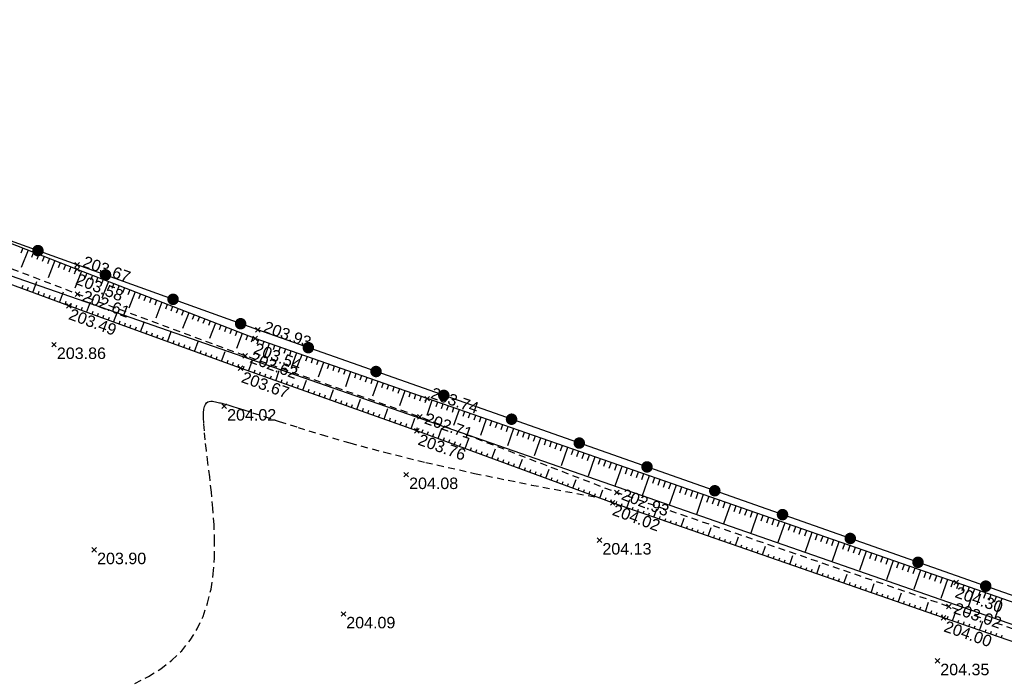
# Model space of a CAD drawing. Extents: x 1616800 to 1632437, y 2248456 to 2251974.
# Tile 262 of 399: x 1618172 to 1618258, y 2251386 to 2251444. Entities that reach past the tile are written whole.
import ezdxf
from ezdxf.enums import TextEntityAlignment as Align

# ---------------------------------------------------------------- set-up
doc = ezdxf.new("R2010")
doc.units = 0
doc.header["$LTSCALE"] = 2
doc.header["$PDMODE"] = 3
doc.header["$PDSIZE"] = 0.2
doc.linetypes.add('CONTINU', pattern=[0])
doc.linetypes.add('FOSSE', pattern=[0.5, 0.3, -0.2])
doc.layers.get('0').update_dxf_attribs({"linetype": 'CONTINUOUS'})
for name, color, linetype in [('X-PTS TOPO-TEXTE TOPOALT', 8, 'CONTINUOUS'), ('X-PTS TOPO-TOPOPOINT', 8, 'CONTINUOUS'), ('Y - FDP TOPO-LIMITES_ 98061', 8, 'CONTINUOUS'), ('Y-FDP TOPO-CN_1_00', 8, 'FOSSE'), ('Y-FDP TOPO-TOP_AXE_FOSSE', 8, 'CONTINUOUS'), ('Y-FDP TOPO-TOP_BARBULE', 8, 'CONTINUOUS'), ('Y-FDP TOPO-TOP_CLOTURE', 8, 'CONTINUOUS'), ('Y-FDP TOPO-TOP_TALUS', 8, 'CONTINUOUS'), ('Y-FDP TOPO-TOP_VEGETATION', 8, 'CONTINUOUS')]:
    doc.layers.add(name, color=color, linetype=linetype)
doc.styles.get("Standard").update_dxf_attribs({"font": 'arial.ttf'})

# ---------------------------------------------------------------- blocks, each defined once
blk = doc.blocks.new('TCPOINT')
at = {"color": 0}
blk.add_point((0, 0), dxfattribs=at)
at = {"layer": 'X-PTS TOPO-TEXTE TOPOALT'}
blk.add_attdef('ALT', text='', height=0.75, dxfattribs=at).set_placement((0.25, -0.25), align=Align.TOP_LEFT)
blk = doc.blocks.new('TCPOINT_2')
at = {"color": 0}
blk.add_point((0, 0), dxfattribs=at)
at = {"layer": 'X-PTS TOPO-TEXTE TOPOALT'}
blk.add_attdef('ALT', (0.25, 0.25), '', height=0.75, dxfattribs=at)
blk = doc.blocks.new('TCPOINT_C')
at = {"color": 0}
blk.add_point((0, 0), dxfattribs=at)
at = {"layer": 'X-PTS TOPO-TEXTE TOPOALT'}
blk.add_attdef('ALT', text='', height=0.75, dxfattribs=at).set_placement((0.5, 0.09), align=Align.MIDDLE_LEFT)
blk = doc.blocks.new('GeoRond')
at = {"const_width": 0.499}
blk.add_lwpolyline([(-0.2505, 0, 1), (0.2505, 0, 1)], format="xyb", close=True, dxfattribs=at)

msp = doc.modelspace()

# ---------------------------------------------------------------- hatches: boundary and pattern name
at = {"layer": 'Y-FDP TOPO-TOP_VEGETATION'}
h = msp.add_hatch(dxfattribs=at)
h.set_pattern_fill('HAIE', color=256, scale=2)
h.set_pattern_definition([(109.29004622, (1.40212, 0.00743), (-12.000000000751, 34.0000000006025), [0.120678, -42.2585622]), (161.565051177, (0.8664, 1.825), (-2, 3e-12), [0.12626, -6.1982953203]), (106.927513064, (0.7466, 1.865), (-7.9999999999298, 26.0000000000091), [0.13692, -47.9463411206]), (111.250505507, (0.87204, 0), (-3.9999999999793, 10.000000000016), [0.17299, -38.4534258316]), (28.4429286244, (0.6042, 1.1642), (21.999999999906, 11.9999999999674), [0.15552, -54.4338562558]), (83.659808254, (0.587, 1.0104), (-6e-13, 2), [0.15476, -17.9560102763]), (28.072486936, (1.6701, 1.9105), (26.0000000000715, 14.0000000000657), [0.096834, -33.903166]), (69.44395478, (1.7556, 0.09288), (2.000000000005, 6.000000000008), [0.0974, -16.9906074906]), (122.905242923, (1.784, 0.18408), (-4.0000000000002, 5.9999999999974), [0.1153, -40.3816134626]), (135, (1.8809, 0.3607), (-2, 2e-16), [0.072554, -2.7558731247]), (156.250505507, (1.9892, 1.5972), (-31.9999999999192, 14.0000000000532), [0.15574, -54.470261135]), (45, (1.767, 1.58), (2e-16, 2), [0.112844, -2.7155831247]), (48.3664606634, (1.784, 1.2952), (14.000000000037, 16.000000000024), [0.06856, -24.0146291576]), (34.695153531, (1.7954, 0.942), (19.999999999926, 13.9999999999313), [0.0901, -31.5326766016]), (128.290163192, (1.1, 1.9276), (-7.9999999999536, 10.000000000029), [0.09224, -48.3226337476]), (72.255328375, (1.3052, 0.8222), (14.000000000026, 43.9999999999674), [0.14956, -52.3480589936]), (115.346175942, (1.3508, 0.9646), (-2.000000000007, 4.0000000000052), [0.11984, -41.9277520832]), (115.016893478, (1.6076, 0.5318), (-1.9999999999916, 4.0000000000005), [0.17592, -32.9299707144]), (41.185925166, (1.5618, 0.4918), (2.000000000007, 2.000000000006), [0.06054, -21.1997516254]), (63.434948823, (1.4877, 0.2809), (8e-13, 2), [0.038226, -4.433909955]), (131.185925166, (0.9746, 0.355), (-2.000000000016, 1.999999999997), [0.12114, -21.1391516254]), (159.44395478, (1.08862, 0.56006), (-5.999999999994, 2.000000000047), [0.097404, -16.9906034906]), (19.7988763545, (0.7466, 0.7652), (21.9999999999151, 7.9999999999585), [0.06678, -53.0745410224]), (116.565051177, (1.0089, 1.147), (-2, 2), [0.038226, -4.433909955]), (45, (1.2425, 1.318), (2e-16, 2), [0.04837, -2.7800571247]), (56.309932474, (1.4819, 1.1584), (2, 4), [0.041158, -7.1699445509]), (131.185925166, (1.2882, 1.6656), (-2.000000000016, 1.999999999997), [0.06062, -21.1996716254]), (0, (0.7, 1.5), (0, 2), [0.1, -1.9]), (146.309932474, (0.10246, 0.2126), (-4, 2), [0.12314, -7.0879625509]), (143.130102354, (0.2222, 0.91336), (-5.99999999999, 4.000000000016), [0.142448, -9.857552]), (36.3843518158, (0, 0.91912), (7.999999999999, 5.9999999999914), [0.134434, -47.0672608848]), (136.73570459, (0.10819, 1.33496), (-32.0000000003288, 29.9999999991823), [0.133152, -46.55731812]), (25.7099537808, (0.188, 1.7966), (3.9999999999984, 1.9999999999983), [0.18352, -59.749776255]), (127.405356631, (0.3418, 0.315), (-19.9999999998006, 26.0000000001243), [0.122, -42.679869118]), (45, (0.359, 0.0188), (2e-16, 2), [0.056422, -2.7720051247]), (153.434948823, (0.4274, 0.7823), (-2, -3e-12), [0.05087, -4.421265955]), (167.471192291, (0.4958, 0.2808), (-10.000000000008, 1.999999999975), [0.15776, -18.2813289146]), (45, (0.4, 1.3), (2e-16, 2), [0.141422, -2.6870051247])])
edge = h.paths.add_edge_path()
edge.add_ellipse((1618159.5862, 2251454.2393), major_axis=(38.3137, 12.4221), ratio=0.191154, start_angle=182.12104, end_angle=521.736958)
edge.add_ellipse((1618115.7684, 2251444.7467), major_axis=(-7.2155, 1.7482), ratio=0.4376258, start_angle=208.833357, end_angle=344.946025)
edge.add_ellipse((1618103.9114, 2251444.0976), major_axis=(6.0508, -1.8637), ratio=0.9100604, start_angle=51.596666, end_angle=374.756614)
edge.add_ellipse((1618115.7684, 2251444.7467), major_axis=(-7.2155, 1.7482), ratio=0.4376258, start_angle=45.862941, end_angle=146.793904)

# ---------------------------------------------------------------- linework, layer by layer
at = {"layer": 'Y - FDP TOPO-LIMITES_ 98061', "flags": 128}
msp.add_lwpolyline([(1618000.033, 2251119.6372), (1618010.804, 2251118.9442), (1618115.6175, 2251197.6704), (1618016.3138, 2251311.8142), (1617999.4777, 2251326.37), (1617969.9379, 2251352.0601), (1617934.7754, 2251382.3083), (1618000.3795, 2251451.6653), (1618016.0396, 2251467.7735), (1618112.1715, 2251442.2887), (1618276.1045, 2251385.219), (1618332.7249, 2251346.7882), (1618346.2552, 2251357.2778), (1618351.6069, 2251354.908), (1618148.3489, 2251202.3141), (1618189.5386, 2251153.7374), (1618188.0254, 2251152.4292), (1618159.8898, 2251128.1121), (1618124.8252, 2251097.8039), (1618067.4989, 2251048.255), (1618052.0285, 2251063.7931), (1618022.5176, 2251095.4882), (1618000.033, 2251119.6372)], dxfattribs=at)
at = {"layer": 'Y-FDP TOPO-CN_1_00', "linetype": 'FOSSE'}
msp.add_lwpolyline([(1618182.4745, 2251386.09), (1618183.6454, 2251386.6862), (1618184.7269, 2251387.3543), (1618185.6926, 2251388.1032), (1618186.5396, 2251388.9343), (1618187.2707, 2251389.8471), (1618187.889, 2251390.8412), (1618188.3972, 2251391.9161), (1618188.7983, 2251393.0714), (1618189.0952, 2251394.3065), (1618189.2908, 2251395.6211), (1618189.3901, 2251397.0096), (1618189.4073, 2251398.4465), (1618189.3585, 2251399.9011), (1618189.2601, 2251401.343), (1618189.1281, 2251402.7414), (1618188.979, 2251404.066), (1618188.8289, 2251405.2859), (1618188.694, 2251406.3708), (1618188.5877, 2251407.2975), (1618188.5116, 2251408.0731), (1618188.4641, 2251408.7124), (1618188.4441, 2251409.2299), (1618188.45, 2251409.6405), (1618188.4805, 2251409.9586), (1618188.5342, 2251410.1991), (1618188.6097, 2251410.3766), (1618188.7052, 2251410.5043), (1618188.8171, 2251410.5901), (1618188.9414, 2251410.6404), (1618189.0741, 2251410.6617), (1618189.2112, 2251410.6604), (1618189.3486, 2251410.6428), (1618189.4823, 2251410.6156), (1618189.6083, 2251410.585), (1618189.7237, 2251410.5564), (1618189.83, 2251410.53), (1618189.93, 2251410.5052), (1618190.0263, 2251410.4811), (1618190.1215, 2251410.4569), (1618190.2183, 2251410.4318), (1618190.3195, 2251410.405), (1618190.4276, 2251410.3757), (1618190.5516, 2251410.341), (1618190.7249, 2251410.2898), (1618190.9874, 2251410.2092), (1618191.3787, 2251410.086), (1618191.9385, 2251409.9072), (1618192.7067, 2251409.6597), (1618193.7229, 2251409.3304), (1618195.0268, 2251408.9062), (1618196.6624, 2251408.3775), (1618198.6904, 2251407.7484), (1618201.1757, 2251407.0264), (1618204.1832, 2251406.2191), (1618207.7777, 2251405.334), (1618212.0242, 2251404.3786), (1618216.9876, 2251403.3605), (1618222.7327, 2251402.2872)], dxfattribs=at)
at = {"layer": 'Y-FDP TOPO-TOP_AXE_FOSSE', "linetype": 'FOSSE', "elevation": 201.34, "flags": 128}
msp.add_lwpolyline([(1618345.7226, 2251360.38), (1618329.8716, 2251365.804), (1618308.3316, 2251373.672), (1618293.6566, 2251378.527), (1618271.5336, 2251386.423), (1618253.2956, 2251392.776), (1618224.4006, 2251402.704), (1618207.2536, 2251409.293), (1618192.0736, 2251414.605), (1618177.4756, 2251419.986), (1618161.7616, 2251426.006), (1618144.2136, 2251431.839), (1618128.1146, 2251437.244), (1618112.9256, 2251442.926), (1618093.5746, 2251422.765), (1618085.0156, 2251409.649), (1618074.4826, 2251391.46), (1618063.0196, 2251371.133), (1618065.5016, 2251357.631), (1618069.7156, 2251347.677), (1618080.0226, 2251330.014), (1618085.9466, 2251321.616), (1618104.5726, 2251321.799), (1618118.5166, 2251324.229), (1618136.5086, 2251326.473), (1618156.2926, 2251328.253), (1618175.5956, 2251330.035), (1618211.7116, 2251334.041), (1618214.1936, 2251333.192), (1618222.8506, 2251322.127), (1618231.1446, 2251309.73), (1618244.5446, 2251290.968), (1618252.1488, 2251280.321)], dxfattribs=at)
at = {"layer": 'Y-FDP TOPO-TOP_BARBULE'}
for p, q in [((1618172.7103, 2251423.993), (1618172.5325, 2251423.5376)), ((1618173.1761, 2251423.8111), (1618172.5842, 2251422.2955)), ((1618173.6418, 2251423.6293), (1618173.4646, 2251423.1753)), ((1618174.1076, 2251423.4474), (1618173.9306, 2251422.9941)), ((1618174.5733, 2251423.2655), (1618174.3966, 2251422.813)), ((1618175.0391, 2251423.0836), (1618174.8627, 2251422.6318)), ((1618175.5048, 2251422.9018), (1618174.9177, 2251421.3981)), ((1618175.9706, 2251422.7199), (1618175.7947, 2251422.2695)), ((1618176.4363, 2251422.538), (1618176.2607, 2251422.0884)), ((1618176.9021, 2251422.3561), (1618176.7268, 2251421.9072)), ((1618177.3678, 2251422.1743), (1618177.1928, 2251421.726)), ((1618177.8337, 2251421.9928), (1618177.2525, 2251420.5002)), ((1618178.2997, 2251421.8113), (1618178.1257, 2251421.3645)), ((1618178.7656, 2251421.6299), (1618178.5924, 2251421.1851)), ((1618179.2315, 2251421.4485), (1618179.0591, 2251421.0057)), ((1618172.6346, 2251420.4657), (1618172.7413, 2251420.7548)), ((1618173.1036, 2251420.2925), (1618173.2099, 2251420.5802)), ((1618173.5727, 2251420.1193), (1618173.9251, 2251421.0738)), ((1618179.6974, 2251421.267), (1618179.5258, 2251420.8263)), ((1618180.1633, 2251421.0856), (1618179.5939, 2251419.6232)), ((1618180.6293, 2251420.9042), (1618180.4592, 2251420.4675)), ((1618181.0952, 2251420.7228), (1618180.9259, 2251420.2881)), ((1618181.5611, 2251420.5413), (1618181.3926, 2251420.1087)), ((1618174.0417, 2251419.9461), (1618174.1469, 2251420.2311)), ((1618174.5108, 2251419.7729), (1618174.6155, 2251420.0566)), ((1618174.9798, 2251419.5998), (1618175.084, 2251419.882)), ((1618175.4489, 2251419.4266), (1618175.5526, 2251419.7074)), ((1618175.9179, 2251419.2534), (1618176.2619, 2251420.1851)), ((1618182.027, 2251420.3599), (1618181.8594, 2251419.9293)), ((1618182.493, 2251420.1785), (1618181.9367, 2251418.75)), ((1618182.9589, 2251419.9971), (1618182.7928, 2251419.5705)), ((1618183.4248, 2251419.8156), (1618183.2595, 2251419.3911)), ((1618183.8907, 2251419.6342), (1618183.7262, 2251419.2117)), ((1618176.387, 2251419.0802), (1618176.4897, 2251419.3583)), ((1618176.8563, 2251418.9078), (1618176.9569, 2251419.1849)), ((1618177.3263, 2251418.7372), (1618177.4265, 2251419.0132)), ((1618177.7963, 2251418.5666), (1618177.8963, 2251418.842)), ((1618178.2663, 2251418.396), (1618178.5989, 2251419.3122)), ((1618184.3566, 2251419.4528), (1618184.1929, 2251419.0323)), ((1618184.8226, 2251419.2713), (1618184.2795, 2251417.8767)), ((1618185.2885, 2251419.0899), (1618185.1264, 2251418.6736)), ((1618185.7544, 2251418.9085), (1618185.5931, 2251418.4942)), ((1618178.7363, 2251418.2254), (1618178.8358, 2251418.4997)), ((1618179.2063, 2251418.0548), (1618179.3056, 2251418.3285)), ((1618179.6763, 2251417.8842), (1618179.7754, 2251418.1574)), ((1618180.1463, 2251417.7136), (1618180.2452, 2251417.9862)), ((1618180.6163, 2251417.543), (1618180.9455, 2251418.4499)), ((1618186.2203, 2251418.7271), (1618186.0598, 2251418.3148)), ((1618186.6863, 2251418.5456), (1618186.5265, 2251418.1354)), ((1618187.1522, 2251418.3642), (1618186.6223, 2251417.0034)), ((1618187.6181, 2251418.1828), (1618187.4599, 2251417.7766)), ((1618188.084, 2251418.0013), (1618187.9266, 2251417.5972)), ((1618181.0862, 2251417.3724), (1618181.1848, 2251417.6439)), ((1618181.5562, 2251417.2018), (1618181.6546, 2251417.4727)), ((1618182.0262, 2251417.0312), (1618182.1244, 2251417.3016)), ((1618182.4962, 2251416.8606), (1618182.5942, 2251417.1304)), ((1618182.9662, 2251416.69), (1618183.292, 2251417.5876)), ((1618188.5499, 2251417.8199), (1618188.3934, 2251417.4178)), ((1618189.0159, 2251417.6385), (1618188.8601, 2251417.2384)), ((1618189.4818, 2251417.4571), (1618188.9651, 2251416.1302)), ((1618189.9477, 2251417.2756), (1618189.7935, 2251416.8796)), ((1618190.4136, 2251417.0942), (1618190.2602, 2251416.7002)), ((1618183.4362, 2251416.5194), (1618183.5338, 2251416.7881)), ((1618183.9062, 2251416.3488), (1618184.0036, 2251416.6169)), ((1618184.3762, 2251416.1782), (1618184.4734, 2251416.4458)), ((1618184.8462, 2251416.0076), (1618184.9431, 2251416.2746)), ((1618185.3162, 2251415.837), (1618185.6386, 2251416.7252)), ((1618190.8796, 2251416.9128), (1618190.7269, 2251416.5208)), ((1618191.3455, 2251416.7314), (1618191.1936, 2251416.3414)), ((1618191.8114, 2251416.5499), (1618191.3079, 2251415.2569)), ((1618192.2773, 2251416.3685), (1618192.1271, 2251415.9826)), ((1618192.7433, 2251416.1871), (1618192.5939, 2251415.8034)), ((1618185.7862, 2251415.6664), (1618185.8827, 2251415.9323)), ((1618186.2562, 2251415.4958), (1618186.3525, 2251415.7611)), ((1618186.7262, 2251415.3252), (1618186.8223, 2251415.59)), ((1618187.1962, 2251415.1546), (1618187.2921, 2251415.4188)), ((1618187.6662, 2251414.984), (1618187.9852, 2251415.8629)), ((1618193.2127, 2251416.0152), (1618193.0774, 2251415.6284)), ((1618193.6847, 2251415.8501), (1618193.5494, 2251415.4633)), ((1618194.1566, 2251415.6851), (1618193.7058, 2251414.3957)), ((1618194.6286, 2251415.5201), (1618194.4934, 2251415.1332)), ((1618195.1006, 2251415.355), (1618194.9653, 2251414.9681)), ((1618188.1362, 2251414.8134), (1618188.2317, 2251415.0765)), ((1618188.6062, 2251414.6428), (1618188.7015, 2251414.9053)), ((1618189.0762, 2251414.4722), (1618189.1713, 2251414.7342)), ((1618189.5462, 2251414.3016), (1618189.6411, 2251414.563)), ((1618190.0162, 2251414.131), (1618190.3318, 2251415.0006)), ((1618195.5726, 2251415.19), (1618195.4373, 2251414.8031)), ((1618196.0446, 2251415.0249), (1618195.9093, 2251414.638)), ((1618196.5165, 2251414.8599), (1618196.0655, 2251413.57)), ((1618196.9885, 2251414.6949), (1618196.8532, 2251414.3079)), ((1618197.4605, 2251414.5298), (1618197.3252, 2251414.1428)), ((1618190.4862, 2251413.9604), (1618190.5807, 2251414.2207)), ((1618190.9562, 2251413.7898), (1618191.0504, 2251414.0495)), ((1618191.4262, 2251413.6192), (1618191.5202, 2251413.8784)), ((1618191.8967, 2251413.4503), (1618191.9889, 2251413.71)), ((1618192.3679, 2251413.283), (1618192.6758, 2251414.1505)), ((1618197.9325, 2251414.3648), (1618197.7971, 2251413.9778)), ((1618198.4044, 2251414.1998), (1618198.2691, 2251413.8127)), ((1618198.8764, 2251414.0347), (1618198.4252, 2251412.7444)), ((1618199.3484, 2251413.8697), (1618199.213, 2251413.4826)), ((1618199.8204, 2251413.7047), (1618199.685, 2251413.3175)), ((1618192.8392, 2251413.1158), (1618192.9317, 2251413.3765)), ((1618193.3104, 2251412.9485), (1618193.4031, 2251413.2098)), ((1618193.7816, 2251412.7813), (1618193.8745, 2251413.043)), ((1618194.2528, 2251412.6141), (1618194.3458, 2251412.8763)), ((1618194.724, 2251412.4468), (1618195.0348, 2251413.3226)), ((1618200.2924, 2251413.5396), (1618200.157, 2251413.1524)), ((1618200.7643, 2251413.3746), (1618200.6289, 2251412.9874)), ((1618201.2363, 2251413.2095), (1618200.785, 2251411.9188)), ((1618201.7083, 2251413.0445), (1618201.5729, 2251412.6573)), ((1618202.1803, 2251412.8795), (1618202.0448, 2251412.4922)), ((1618195.1952, 2251412.2796), (1618195.2886, 2251412.5428)), ((1618195.6664, 2251412.1123), (1618195.76, 2251412.3761)), ((1618196.1376, 2251411.9451), (1618196.2314, 2251412.2094)), ((1618196.6088, 2251411.7779), (1618196.7027, 2251412.0426)), ((1618197.08, 2251411.6106), (1618197.3938, 2251412.4948)), ((1618202.6522, 2251412.7144), (1618202.5168, 2251412.3271)), ((1618203.1242, 2251412.5494), (1618202.9888, 2251412.1621)), ((1618203.5962, 2251412.3844), (1618203.1447, 2251411.0931)), ((1618204.0682, 2251412.2193), (1618203.9327, 2251411.8319)), ((1618204.5402, 2251412.0543), (1618204.4047, 2251411.6669)), ((1618205.0121, 2251411.8893), (1618204.8767, 2251411.5018)), ((1618197.5512, 2251411.4434), (1618197.6455, 2251411.7091)), ((1618198.0224, 2251411.2762), (1618198.1169, 2251411.5424)), ((1618198.4936, 2251411.1089), (1618198.5883, 2251411.3757)), ((1618198.9648, 2251410.9417), (1618199.0596, 2251411.2089)), ((1618199.436, 2251410.7744), (1618199.7528, 2251411.667)), ((1618205.4841, 2251411.7242), (1618205.3486, 2251411.3367)), ((1618205.9561, 2251411.5592), (1618205.5044, 2251410.2675)), ((1618206.4281, 2251411.3942), (1618206.2926, 2251411.0066)), ((1618206.9, 2251411.2291), (1618206.7645, 2251410.8416)), ((1618207.372, 2251411.0641), (1618207.2365, 2251410.6765)), ((1618199.9072, 2251410.6072), (1618200.0024, 2251410.8755)), ((1618200.3784, 2251410.44), (1618200.4738, 2251410.7087)), ((1618200.8496, 2251410.2727), (1618200.9452, 2251410.542)), ((1618201.3208, 2251410.1055), (1618201.4165, 2251410.3752)), ((1618201.792, 2251409.9382), (1618202.1117, 2251410.8391)), ((1618207.844, 2251410.899), (1618207.7084, 2251410.5112)), ((1618208.3162, 2251410.7347), (1618207.8623, 2251409.4291)), ((1618208.7885, 2251410.5705), (1618208.651, 2251410.1752)), ((1618209.2608, 2251410.4063), (1618209.122, 2251410.0073)), ((1618209.733, 2251410.2421), (1618209.593, 2251409.8395)), ((1618202.2632, 2251409.771), (1618202.3593, 2251410.0418)), ((1618202.7344, 2251409.6038), (1618202.8307, 2251409.875)), ((1618203.2056, 2251409.4365), (1618203.3021, 2251409.7083)), ((1618203.6768, 2251409.2693), (1618203.7734, 2251409.5416)), ((1618204.148, 2251409.1021), (1618204.4707, 2251410.0113)), ((1618210.2053, 2251410.0779), (1618210.064, 2251409.6716)), ((1618210.6776, 2251409.9137), (1618210.2024, 2251408.5472)), ((1618211.1498, 2251409.7495), (1618211.006, 2251409.3359)), ((1618211.6221, 2251409.5853), (1618211.477, 2251409.168)), ((1618212.0944, 2251409.4211), (1618211.948, 2251409.0001)), ((1618204.6192, 2251408.9348), (1618204.7162, 2251409.2081)), ((1618205.0904, 2251408.7676), (1618205.1876, 2251409.0414)), ((1618205.5616, 2251408.6003), (1618205.659, 2251408.8746)), ((1618206.0328, 2251408.4331), (1618206.1303, 2251408.7079)), ((1618206.504, 2251408.2659), (1618206.8297, 2251409.1835)), ((1618212.5666, 2251409.2568), (1618212.419, 2251408.8323)), ((1618213.0389, 2251409.0926), (1618212.5426, 2251407.6652)), ((1618213.5112, 2251408.9284), (1618213.361, 2251408.4965)), ((1618213.9834, 2251408.7642), (1618213.832, 2251408.3287)), ((1618214.4557, 2251408.6), (1618214.303, 2251408.1608)), ((1618206.9752, 2251408.0986), (1618207.0728, 2251408.3735)), ((1618207.4445, 2251407.9261), (1618207.5448, 2251408.198)), ((1618207.9136, 2251407.753), (1618208.0133, 2251408.0234)), ((1618208.3827, 2251407.58), (1618208.4819, 2251407.8489)), ((1618208.8518, 2251407.407), (1618209.1805, 2251408.2982)), ((1618214.928, 2251408.4358), (1618214.774, 2251407.9929)), ((1618215.4002, 2251408.2716), (1618214.8827, 2251406.7832)), ((1618215.8725, 2251408.1074), (1618215.716, 2251407.6572)), ((1618216.3448, 2251407.9432), (1618216.187, 2251407.4893)), ((1618216.817, 2251407.779), (1618216.658, 2251407.3215)), ((1618217.2893, 2251407.6147), (1618217.129, 2251407.1536)), ((1618209.3209, 2251407.234), (1618209.419, 2251407.4998)), ((1618209.79, 2251407.0609), (1618209.8875, 2251407.3253)), ((1618210.2591, 2251406.8879), (1618210.3561, 2251407.1507)), ((1618210.7282, 2251406.7149), (1618210.8246, 2251406.9762)), ((1618211.1974, 2251406.5419), (1618211.5167, 2251407.4077)), ((1618217.7616, 2251407.4505), (1618217.2229, 2251405.9012)), ((1618218.2338, 2251407.2863), (1618218.0709, 2251406.8179)), ((1618218.7061, 2251407.1221), (1618218.5419, 2251406.65)), ((1618219.1784, 2251406.9579), (1618219.0129, 2251406.4822)), ((1618219.6506, 2251406.7937), (1618219.4839, 2251406.3143)), ((1618211.6665, 2251406.3688), (1618211.7617, 2251406.6271)), ((1618212.1356, 2251406.1958), (1618212.2303, 2251406.4525)), ((1618212.6047, 2251406.0228), (1618212.6988, 2251406.278)), ((1618213.0738, 2251405.8498), (1618213.1673, 2251406.1034)), ((1618213.5429, 2251405.6767), (1618213.8529, 2251406.5172)), ((1618220.1229, 2251406.6295), (1618219.563, 2251405.0193)), ((1618220.5952, 2251406.4653), (1618220.4259, 2251405.9786)), ((1618221.0674, 2251406.3011), (1618220.8969, 2251405.8107)), ((1618221.5397, 2251406.1369), (1618221.3679, 2251405.6428)), ((1618222.0119, 2251405.9726), (1618221.8389, 2251405.475)), ((1618214.012, 2251405.5037), (1618214.1044, 2251405.7543)), ((1618214.4811, 2251405.3307), (1618214.573, 2251405.5798)), ((1618214.9502, 2251405.1577), (1618215.0415, 2251405.4052)), ((1618215.4193, 2251404.9846), (1618215.5101, 2251405.2307)), ((1618215.8884, 2251404.8116), (1618216.1891, 2251405.6267)), ((1618222.4842, 2251405.8084), (1618221.9031, 2251404.1373)), ((1618222.9565, 2251405.6442), (1618222.7809, 2251405.1392)), ((1618223.4287, 2251405.48), (1618223.2519, 2251404.9714)), ((1618223.901, 2251405.3158), (1618223.7229, 2251404.8035)), ((1618224.3733, 2251405.1516), (1618224.1939, 2251404.6356)), ((1618216.3575, 2251404.6386), (1618216.4472, 2251404.8816)), ((1618216.8266, 2251404.4655), (1618216.9157, 2251404.707)), ((1618217.2957, 2251404.2925), (1618217.3843, 2251404.5325)), ((1618217.7649, 2251404.1195), (1618217.8528, 2251404.358)), ((1618218.234, 2251403.9465), (1618218.5253, 2251404.7363)), ((1618224.8455, 2251404.9874), (1618224.2433, 2251403.2553)), ((1618225.3178, 2251404.8232), (1618225.1363, 2251404.3013)), ((1618225.7901, 2251404.659), (1618225.6088, 2251404.1375)), ((1618226.2623, 2251404.4948), (1618226.0812, 2251403.9737)), ((1618226.7346, 2251404.3305), (1618226.5536, 2251403.8099)), ((1618218.7031, 2251403.7734), (1618218.7899, 2251404.0089)), ((1618219.1722, 2251403.6004), (1618219.2584, 2251403.8343)), ((1618219.6413, 2251403.4274), (1618219.727, 2251403.6598)), ((1618220.1104, 2251403.2544), (1618220.1955, 2251403.4852)), ((1618220.5795, 2251403.0813), (1618220.8615, 2251403.8458)), ((1618227.2069, 2251404.1663), (1618226.6039, 2251402.4323)), ((1618227.6791, 2251404.0021), (1618227.4984, 2251403.4823)), ((1618228.1514, 2251403.8379), (1618227.9708, 2251403.3185)), ((1618228.6237, 2251403.6737), (1618228.4432, 2251403.1547)), ((1618229.0959, 2251403.5095), (1618228.9156, 2251402.9909)), ((1618229.5682, 2251403.3453), (1618228.9677, 2251401.6182)), ((1618221.0486, 2251402.9083), (1618221.1326, 2251403.1361)), ((1618221.5177, 2251402.7353), (1618221.6012, 2251402.9616)), ((1618221.9868, 2251402.5623), (1618222.0697, 2251402.787)), ((1618222.4559, 2251402.3892), (1618222.5383, 2251402.6125)), ((1618222.925, 2251402.2162), (1618223.1976, 2251402.9553)), ((1618230.0405, 2251403.1811), (1618229.8605, 2251402.6634)), ((1618230.5127, 2251403.0169), (1618230.3329, 2251402.4996)), ((1618230.985, 2251402.8527), (1618230.8053, 2251402.3358)), ((1618231.4573, 2251402.6884), (1618231.2777, 2251402.172)), ((1618231.9295, 2251402.5242), (1618231.3314, 2251400.8041)), ((1618223.3941, 2251402.0432), (1618223.4754, 2251402.2634)), ((1618223.8633, 2251401.8702), (1618223.9439, 2251402.0888)), ((1618224.3343, 2251401.7026), (1618224.4106, 2251401.9222)), ((1618224.8066, 2251401.5384), (1618224.8831, 2251401.7584)), ((1618225.2789, 2251401.3743), (1618225.5342, 2251402.1089)), ((1618232.4018, 2251402.36), (1618232.2225, 2251401.8444)), ((1618232.8741, 2251402.1958), (1618232.6949, 2251401.6806)), ((1618233.3463, 2251402.0316), (1618233.1673, 2251401.5168)), ((1618233.8186, 2251401.8674), (1618233.6397, 2251401.353)), ((1618234.2909, 2251401.7032), (1618233.6952, 2251399.99)), ((1618225.7512, 2251401.2101), (1618225.8279, 2251401.4309)), ((1618226.2235, 2251401.046), (1618226.3003, 2251401.2672)), ((1618226.6957, 2251400.8818), (1618226.7728, 2251401.1034)), ((1618227.168, 2251400.7177), (1618227.2452, 2251400.9397)), ((1618227.6403, 2251400.5535), (1618227.898, 2251401.2949)), ((1618234.7631, 2251401.539), (1618234.5846, 2251401.0254)), ((1618235.2354, 2251401.3748), (1618235.057, 2251400.8616)), ((1618235.7077, 2251401.2106), (1618235.5294, 2251400.6978)), ((1618236.1799, 2251401.0463), (1618236.0018, 2251400.534)), ((1618236.6522, 2251400.8821), (1618236.0589, 2251399.1759)), ((1618228.1126, 2251400.3894), (1618228.19, 2251400.6122)), ((1618228.5849, 2251400.2252), (1618228.6625, 2251400.4484)), ((1618229.0572, 2251400.061), (1618229.1349, 2251400.2847)), ((1618229.5295, 2251399.8969), (1618229.6073, 2251400.1209)), ((1618230.0017, 2251399.7327), (1618230.2618, 2251400.4808)), ((1618237.1245, 2251400.7179), (1618236.9466, 2251400.2065)), ((1618237.5967, 2251400.5537), (1618237.419, 2251400.0427)), ((1618238.069, 2251400.3895), (1618237.8914, 2251399.8789)), ((1618238.5413, 2251400.2253), (1618238.3638, 2251399.7151)), ((1618239.0135, 2251400.0611), (1618238.4227, 2251398.3618)), ((1618239.4858, 2251399.8969), (1618239.3087, 2251399.3875)), ((1618230.474, 2251399.5686), (1618230.5522, 2251399.7934)), ((1618230.9463, 2251399.4044), (1618231.0246, 2251399.6297)), ((1618231.4186, 2251399.2403), (1618231.497, 2251399.4659)), ((1618231.8909, 2251399.0761), (1618231.9694, 2251399.3021)), ((1618232.3632, 2251398.912), (1618232.6255, 2251399.6668)), ((1618239.9581, 2251399.7327), (1618239.7811, 2251399.2237)), ((1618240.4303, 2251399.5684), (1618240.2535, 2251399.0599)), ((1618240.9026, 2251399.4042), (1618240.7259, 2251398.8961)), ((1618241.3748, 2251399.24), (1618240.7864, 2251397.5477)), ((1618241.8471, 2251399.0758), (1618241.6707, 2251398.5685)), ((1618232.8354, 2251398.7478), (1618232.9143, 2251398.9746)), ((1618233.3077, 2251398.5836), (1618233.3867, 2251398.8109)), ((1618233.78, 2251398.4195), (1618233.8591, 2251398.6471)), ((1618234.2523, 2251398.2553), (1618234.3316, 2251398.4834)), ((1618234.7246, 2251398.0912), (1618234.9893, 2251398.8527)), ((1618242.3194, 2251398.9116), (1618242.1431, 2251398.4047)), ((1618242.7916, 2251398.7474), (1618242.6155, 2251398.2409)), ((1618243.2639, 2251398.5832), (1618243.088, 2251398.0771)), ((1618243.7362, 2251398.419), (1618243.1501, 2251396.7336)), ((1618244.2084, 2251398.2548), (1618244.0328, 2251397.7496)), ((1618235.1969, 2251397.927), (1618235.2764, 2251398.1559)), ((1618235.6692, 2251397.7629), (1618235.7488, 2251397.9921)), ((1618236.1414, 2251397.5987), (1618236.2213, 2251397.8284)), ((1618236.6137, 2251397.4345), (1618236.6937, 2251397.6646)), ((1618237.086, 2251397.2704), (1618237.353, 2251398.0387)), ((1618237.5583, 2251397.1062), (1618237.6385, 2251397.3371)), ((1618244.6807, 2251398.0906), (1618244.5052, 2251397.5858)), ((1618245.153, 2251397.9263), (1618244.9776, 2251397.422)), ((1618245.6252, 2251397.7621), (1618245.45, 2251397.2582)), ((1618246.0975, 2251397.5979), (1618245.5139, 2251395.9195)), ((1618246.5698, 2251397.4337), (1618246.3948, 2251396.9306)), ((1618238.0306, 2251396.9421), (1618238.111, 2251397.1734)), ((1618238.5029, 2251396.7779), (1618238.5834, 2251397.0096)), ((1618238.9751, 2251396.6138), (1618239.0558, 2251396.8459)), ((1618239.4474, 2251396.4496), (1618239.7168, 2251397.2246)), ((1618239.9197, 2251396.2855), (1618240.0007, 2251396.5184)), ((1618247.042, 2251397.2695), (1618246.8672, 2251396.7668)), ((1618247.5143, 2251397.1053), (1618247.3397, 2251396.603)), ((1618247.9866, 2251396.9411), (1618247.8121, 2251396.4392)), ((1618248.4588, 2251396.7769), (1618247.8776, 2251395.1054)), ((1618248.9311, 2251396.6127), (1618248.7569, 2251396.1116)), ((1618240.392, 2251396.1213), (1618240.4731, 2251396.3546)), ((1618240.8643, 2251395.9571), (1618240.9455, 2251396.1909)), ((1618241.3366, 2251395.793), (1618241.4179, 2251396.0271)), ((1618241.8089, 2251395.6288), (1618242.0806, 2251396.4106)), ((1618242.2811, 2251395.4647), (1618242.3628, 2251395.6996)), ((1618249.4034, 2251396.4485), (1618249.2293, 2251395.9478)), ((1618249.8756, 2251396.2842), (1618249.7017, 2251395.784)), ((1618250.3479, 2251396.12), (1618250.1741, 2251395.6202)), ((1618250.8202, 2251395.9558), (1618250.2414, 2251394.2913)), ((1618251.2924, 2251395.7916), (1618251.1189, 2251395.2927)), ((1618251.7647, 2251395.6274), (1618251.5914, 2251395.1289)), ((1618242.7534, 2251395.3005), (1618242.8352, 2251395.5359)), ((1618243.2257, 2251395.1364), (1618243.3076, 2251395.3721)), ((1618243.698, 2251394.9722), (1618243.7801, 2251395.2084)), ((1618244.1703, 2251394.8081), (1618244.4443, 2251395.5965)), ((1618244.6426, 2251394.6439), (1618244.7249, 2251394.8808)), ((1618246.5317, 2251393.9873), (1618246.8081, 2251394.7825)), ((1618252.237, 2251395.4632), (1618252.0638, 2251394.9651)), ((1618252.7092, 2251395.299), (1618252.5362, 2251394.8013)), ((1618253.1815, 2251395.1348), (1618252.6051, 2251393.4772)), ((1618253.6538, 2251394.9706), (1618253.481, 2251394.4737)), ((1618254.1258, 2251394.8058), (1618253.952, 2251394.3098)), ((1618245.1149, 2251394.4797), (1618245.1973, 2251394.7171)), ((1618245.5871, 2251394.3156), (1618245.6698, 2251394.5533)), ((1618246.0594, 2251394.1514), (1618246.1422, 2251394.3896)), ((1618247.004, 2251393.8231), (1618247.087, 2251394.0621)), ((1618247.4763, 2251393.659), (1618247.5595, 2251393.8983)), ((1618248.8931, 2251393.1665), (1618249.1719, 2251393.9684)), ((1618254.5977, 2251394.6404), (1618254.4239, 2251394.1446)), ((1618255.0695, 2251394.475), (1618254.8958, 2251393.9795)), ((1618255.5414, 2251394.3096), (1618254.9625, 2251392.6585)), ((1618256.0132, 2251394.1441), (1618255.8396, 2251393.6491)), ((1618256.4851, 2251393.9787), (1618256.3116, 2251393.4839)), ((1618247.9486, 2251393.4948), (1618248.0319, 2251393.7346)), ((1618248.4208, 2251393.3307), (1618248.5043, 2251393.5708)), ((1618249.3654, 2251393.0023), (1618249.4492, 2251393.2433)), ((1618249.8377, 2251392.8382), (1618249.9216, 2251393.0796)), ((1618251.2546, 2251392.3457), (1618251.5356, 2251393.1544)), ((1618256.9569, 2251393.8133), (1618256.7835, 2251393.3187)), ((1618257.4287, 2251393.6479), (1618257.2554, 2251393.1535)), ((1618257.9006, 2251393.4824), (1618257.3231, 2251391.8352)), ((1618250.31, 2251392.674), (1618250.394, 2251392.9158)), ((1618250.7823, 2251392.5099), (1618250.8665, 2251392.7521)), ((1618251.7268, 2251392.1816), (1618251.8113, 2251392.4246)), ((1618252.1991, 2251392.0174), (1618252.2837, 2251392.2608)), ((1618253.6163, 2251391.5258), (1618253.8978, 2251392.3385)), ((1618252.6714, 2251391.8532), (1618252.7562, 2251392.0971)), ((1618253.1438, 2251391.6894), (1618253.2283, 2251391.9335)), ((1618254.0887, 2251391.3621), (1618254.1731, 2251391.6057)), ((1618254.5612, 2251391.1985), (1618254.6455, 2251391.4419)), ((1618255.9786, 2251390.7075), (1618256.259, 2251391.517)), ((1618255.0336, 2251391.0348), (1618255.1179, 2251391.278)), ((1618255.5061, 2251390.8712), (1618255.5903, 2251391.1142)), ((1618256.451, 2251390.5438), (1618256.5351, 2251390.7865)), ((1618256.9235, 2251390.3802), (1618257.0075, 2251390.6226)), ((1618257.3959, 2251390.2165), (1618257.4798, 2251390.4588)), ((1618257.8684, 2251390.0529), (1618257.9522, 2251390.2949))]:
    msp.add_line(p, q, dxfattribs=at)
at = {"layer": 'Y-FDP TOPO-TOP_CLOTURE', "elevation": 201.34, "flags": 128}
msp.add_lwpolyline([(1618346.8186, 2251365.049), (1618346.2266, 2251363.285), (1618330.8826, 2251368.314), (1618309.8436, 2251375.752), (1618272.0146, 2251389.095), (1618193.1756, 2251416.863), (1618177.4526, 2251422.541), (1618144.8726, 2251434.248)], dxfattribs=at)
at = {"layer": 'Y-FDP TOPO-TOP_TALUS', "elevation": 201.34, "flags": 128}
msp.add_lwpolyline([(1618271.3066, 2251385.398), (1618252.8246, 2251391.8), (1618224.0426, 2251401.804), (1618207.0136, 2251408.085), (1618191.6636, 2251413.533), (1618176.7206, 2251418.957), (1618161.1966, 2251424.689), (1618143.8056, 2251431.053), (1618126.9456, 2251436.019), (1618112.0496, 2251440.464), (1618095.4116, 2251421.4), (1618087.1936, 2251408.681), (1618076.7416, 2251390.755), (1618065.1236, 2251370.841)], dxfattribs=at)
at = {"layer": 'Y-FDP TOPO-TOP_TALUS', "linetype": 'CONTINU', "elevation": 201.34, "flags": 128}
msp.add_lwpolyline([(1618347.6226, 2251364.848), (1618346.5336, 2251361.694), (1618330.5626, 2251367.397), (1618309.4586, 2251374.815), (1618294.3476, 2251380.258), (1618271.9236, 2251388.566), (1618253.9286, 2251394.875), (1618207.8956, 2251410.881), (1618192.9386, 2251416.111), (1618177.4556, 2251422.14), (1618162.4746, 2251427.99), (1618144.8726, 2251434.248), (1618128.9496, 2251439.827)], dxfattribs=at)
at = {"layer": 'Y-FDP TOPO-TOP_VEGETATION'}
msp.add_ellipse((1618159.5862, 2251454.2393), major_axis=(38.3137, 12.4221), ratio=0.191154, start_param=3.1786118, end_param=9.1060277, dxfattribs=at)

# ---------------------------------------------------------------- block references
at = {"layer": 'X-PTS TOPO-TOPOPOINT'}
ref = msp.add_blockref('TCPOINT', (1618177.4526, 2251422.541, 203.67), dxfattribs=dict(at, rotation=340.2350701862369))
ref.add_attrib('ALT', '203.67', dxfattribs={"layer": 'X-PTS TOPO-TEXTE TOPOALT', "height": 1, "rotation": 340.23507}).set_placement((1618178.175, 2251423.3408, 203.67), align=Align.TOP_LEFT)
ref = msp.add_blockref('TCPOINT', (1618177.4556, 2251422.14, 203.58), dxfattribs=dict(at, rotation=338.6696219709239))
ref.add_attrib('ALT', '203.58', dxfattribs={"layer": 'X-PTS TOPO-TEXTE TOPOALT', "height": 1, "rotation": 338.669622}).set_placement((1618177.5975, 2251421.8162, 203.58), align=Align.TOP_LEFT)
ref = msp.add_blockref('TCPOINT_C', (1618177.4756, 2251419.986, 202.61), dxfattribs=dict(at, rotation=339.0382700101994))
ref.add_attrib('ALT', '202.61', dxfattribs={"layer": 'X-PTS TOPO-TEXTE TOPOALT', "height": 1, "rotation": 339.03827}).set_placement((1618177.9747, 2251419.8912, 202.61), align=Align.MIDDLE_LEFT)
ref = msp.add_blockref('TCPOINT_2', (1618176.7206, 2251418.957, 203.49), dxfattribs=dict(at, rotation=339.7341026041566))
ref.add_attrib('ALT', '203.49', (1618176.6228, 2251417.8263, 203.49), dxfattribs={"layer": 'X-PTS TOPO-TEXTE TOPOALT', "height": 1, "rotation": 339.734103})
ref = msp.add_blockref('TCPOINT', (1618193.1756, 2251416.863, 203.93), dxfattribs=dict(at, rotation=340.1439795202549))
ref.add_attrib('ALT', '203.93', dxfattribs={"layer": 'X-PTS TOPO-TEXTE TOPOALT', "height": 1, "rotation": 340.14398}).set_placement((1618193.9056, 2251417.6678, 203.93), align=Align.TOP_LEFT)
ref = msp.add_blockref('TCPOINT', (1618192.9386, 2251416.111, 203.54), dxfattribs=dict(at, rotation=338.7243189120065))
ref.add_attrib('ALT', '203.54', dxfattribs={"layer": 'X-PTS TOPO-TEXTE TOPOALT', "height": 1, "rotation": 338.724319}).set_placement((1618193.0808, 2251415.7873, 203.54), align=Align.TOP_LEFT)
ref = msp.add_blockref('TCPOINT', (1618175.4286, 2251415.585, 203.86), dxfattribs=at)
ref.add_attrib('ALT', '203.86', dxfattribs={"layer": 'X-PTS TOPO-TEXTE TOPOALT', "height": 1, "rotation": 0}).set_placement((1618175.6786, 2251415.335, 203.86), align=Align.TOP_LEFT)
ref = msp.add_blockref('TCPOINT_C', (1618192.0736, 2251414.605, 202.62), dxfattribs=dict(at, rotation=339.7655012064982))
ref.add_attrib('ALT', '202.62', dxfattribs={"layer": 'X-PTS TOPO-TEXTE TOPOALT', "height": 1, "rotation": 339.765501}).set_placement((1618192.5739, 2251414.5165, 202.62), align=Align.MIDDLE_LEFT)
ref = msp.add_blockref('TCPOINT_2', (1618191.6636, 2251413.533, 203.67), dxfattribs=dict(at, rotation=340.0501497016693))
ref.add_attrib('ALT', '203.67', (1618191.6484, 2251412.3395, 203.67), dxfattribs={"layer": 'X-PTS TOPO-TEXTE TOPOALT', "height": 1, "rotation": 340.05015})
ref = msp.add_blockref('TCPOINT', (1618207.8956, 2251410.881, 203.74), dxfattribs=dict(at, rotation=340.7268480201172))
ref.add_attrib('ALT', '203.74', dxfattribs={"layer": 'X-PTS TOPO-TEXTE TOPOALT', "height": 1, "rotation": 340.726848}).set_placement((1618208.4568, 2251411.8947, 203.74), align=Align.TOP_LEFT)
ref = msp.add_blockref('TCPOINT', (1618190.2436, 2251410.222, 204.02), dxfattribs=at)
ref.add_attrib('ALT', '204.02', dxfattribs={"layer": 'X-PTS TOPO-TEXTE TOPOALT', "height": 1, "rotation": 360}).set_placement((1618190.4936, 2251409.972, 204.02), align=Align.TOP_LEFT)
ref = msp.add_blockref('TCPOINT_C', (1618207.2536, 2251409.293, 202.71), dxfattribs=dict(at, rotation=340.7133164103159))
ref.add_attrib('ALT', '202.71', dxfattribs={"layer": 'X-PTS TOPO-TEXTE TOPOALT', "height": 1, "rotation": 340.713316}).set_placement((1618207.7553, 2251409.2128, 202.71), align=Align.MIDDLE_LEFT)
ref = msp.add_blockref('TCPOINT_2', (1618207.0136, 2251408.085, 203.76), dxfattribs=dict(at, rotation=340.4592813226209))
ref.add_attrib('ALT', '203.76', (1618207.0204, 2251406.8986, 203.76), dxfattribs={"layer": 'X-PTS TOPO-TEXTE TOPOALT', "height": 1, "rotation": 340.459281})
ref = msp.add_blockref('TCPOINT', (1618206.0786, 2251404.26, 204.08), dxfattribs=at)
ref.add_attrib('ALT', '204.08', dxfattribs={"layer": 'X-PTS TOPO-TEXTE TOPOALT', "height": 1, "rotation": 360}).set_placement((1618206.3286, 2251404.01, 204.08), align=Align.TOP_LEFT)
ref = msp.add_blockref('TCPOINT_C', (1618224.4006, 2251402.704, 202.93), dxfattribs=dict(at, rotation=338.9799559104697))
ref.add_attrib('ALT', '202.93', dxfattribs={"layer": 'X-PTS TOPO-TEXTE TOPOALT', "height": 1, "rotation": 338.979956}).set_placement((1618224.8996, 2251402.6087, 202.93), align=Align.MIDDLE_LEFT)
ref = msp.add_blockref('TCPOINT_2', (1618224.0426, 2251401.804, 204.02), dxfattribs=dict(at, rotation=339.753938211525))
ref.add_attrib('ALT', '204.02', (1618223.9311, 2251400.7793, 204.02), dxfattribs={"layer": 'X-PTS TOPO-TEXTE TOPOALT', "height": 1, "rotation": 339.753938})
ref = msp.add_blockref('TCPOINT', (1618222.8986, 2251398.559, 204.13), dxfattribs=at)
ref.add_attrib('ALT', '204.13', dxfattribs={"layer": 'X-PTS TOPO-TEXTE TOPOALT', "height": 1, "rotation": 0}).set_placement((1618223.1486, 2251398.309, 204.13), align=Align.TOP_LEFT)
ref = msp.add_blockref('TCPOINT', (1618178.9296, 2251397.72, 203.9), dxfattribs=at)
ref.add_attrib('ALT', '203.90', dxfattribs={"layer": 'X-PTS TOPO-TEXTE TOPOALT', "height": 1, "rotation": 0}).set_placement((1618179.1796, 2251397.47, 203.9), align=Align.TOP_LEFT)
ref = msp.add_blockref('TCPOINT', (1618253.9286, 2251394.875, 204.3), dxfattribs=dict(at, rotation=340.8270749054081))
ref.add_attrib('ALT', '204.30', dxfattribs={"layer": 'X-PTS TOPO-TEXTE TOPOALT', "height": 1, "rotation": 340.827075}).set_placement((1618254.0826, 2251394.5568, 204.3), align=Align.TOP_LEFT)
ref = msp.add_blockref('TCPOINT_C', (1618253.2956, 2251392.776, 203.02), dxfattribs=dict(at, rotation=341.0378496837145))
ref.add_attrib('ALT', '203.02', dxfattribs={"layer": 'X-PTS TOPO-TEXTE TOPOALT', "height": 1, "rotation": 341.03785}).set_placement((1618253.7977, 2251392.6986, 203.02), align=Align.MIDDLE_LEFT)
ref = msp.add_blockref('TCPOINT', (1618200.6106, 2251392.132, 204.09), dxfattribs=at)
ref.add_attrib('ALT', '204.09', dxfattribs={"layer": 'X-PTS TOPO-TEXTE TOPOALT', "height": 1, "rotation": 0}).set_placement((1618200.8606, 2251391.882, 204.09), align=Align.TOP_LEFT)
ref = msp.add_blockref('TCPOINT_2', (1618252.8246, 2251391.8, 204), dxfattribs=dict(at, rotation=340.8336554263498))
ref.add_attrib('ALT', '204.00', (1618252.7863, 2251390.6324, 204), dxfattribs={"layer": 'X-PTS TOPO-TEXTE TOPOALT', "height": 1, "rotation": 340.833656})
ref = msp.add_blockref('TCPOINT', (1618252.3026, 2251388.049, 204.35), dxfattribs=at)
ref.add_attrib('ALT', '204.35', dxfattribs={"layer": 'X-PTS TOPO-TEXTE TOPOALT', "height": 1, "rotation": 360}).set_placement((1618252.5526, 2251387.799, 204.35), align=Align.TOP_LEFT)
at = {"layer": 'Y-FDP TOPO-TOP_CLOTURE'}
for p, rotation in [((1618174.0309, 2251423.7705), 160.2350701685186), ((1618179.9113, 2251421.6531), 160.1439796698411), ((1618185.7897, 2251419.5302), 160.1439796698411), ((1618191.6682, 2251417.4074), 160.1439796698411), ((1618197.5589, 2251415.3191), 160.5971516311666), ((1618203.454, 2251413.2428), 160.5971516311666), ((1618209.349, 2251411.1665), 160.5971516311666), ((1618215.244, 2251409.0902), 160.5971516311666), ((1618221.1391, 2251407.0139), 160.5971516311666), ((1618227.0341, 2251404.9376), 160.5971516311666), ((1618232.9292, 2251402.8613), 160.5971516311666), ((1618238.8242, 2251400.785), 160.5971516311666), ((1618244.7192, 2251398.7087), 160.5971516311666), ((1618250.6143, 2251396.6324), 160.5971516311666), ((1618256.5093, 2251394.5561), 160.5971516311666)]:
    msp.add_blockref('GeoRond', p, dxfattribs=dict(at, rotation=rotation))

doc.saveas('drawing.dxf')
